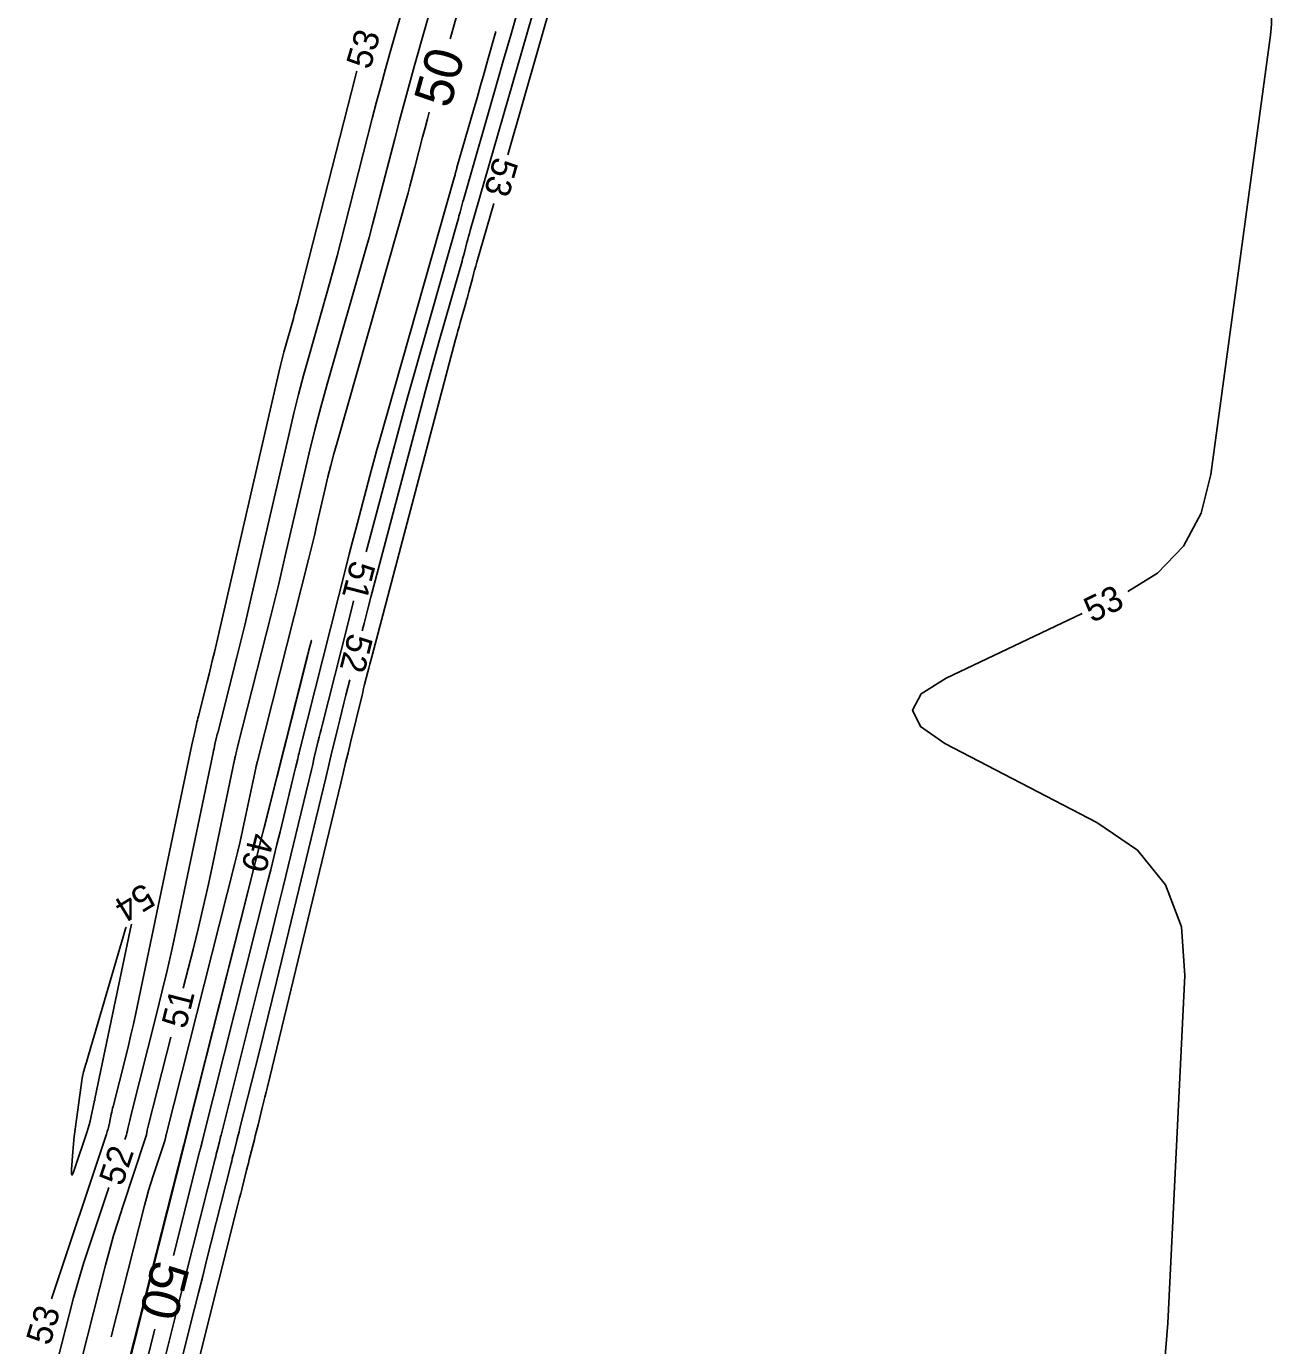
# Model space of a CAD drawing. Extents: x 2384780 to 2405861, y 547869 to 573706.
# Drawn here: x 2394595.3 to 2394693.7, y 555394.7 to 555499 of the extents above; entities that cross this region are included whole.
import ezdxf

# ---------------------------------------------------------------- set-up
doc = ezdxf.new("R2010")
doc.units = 0
doc.layers.add('Old_Level_60', color=7, linetype='Continuous')
doc.layers.add('Old_Level_61', color=7, linetype='Continuous')

msp = doc.modelspace()

# ---------------------------------------------------------------- linework, layer by layer
at = {"layer": 'Old_Level_60'}
for points in [[(2394682.3495, 555454.33025), (2394684.70325, 555455.78275), (2394686.749, 555457.90775), (2394688.1555, 555460.50075), (2394688.9225, 555463.56175), (2394693.6345, 555498.268), (2394693.71275, 555499.13225), (2394693.713, 555499.993), (2394693.635, 555500.85), (2394693.4785, 555501.7035), (2394692.84, 555504.48575), (2394692.6655, 555505.061), (2394692.41575, 555505.59375), (2394692.0905, 555506.084), (2394691.69025, 555506.53225), (2394659.852, 555537.571)], [(2394638.22225, 555505.74475), (2394633.35625, 555488.80625)], [(2394628.705, 555505.43), (2394625.9895, 555495.87875), (2394625.584, 555494.435), (2394625.18825, 555492.98875), (2394624.80175, 555491.54), (2394624.42475, 555490.08875), (2394623.209, 555485.34325), (2394622.94525, 555484.32725), (2394622.67475, 555483.31325), (2394622.39775, 555482.30075), (2394622.114, 555481.29025), (2394619.10325, 555470.70125), (2394618.60275, 555468.8975), (2394618.125, 555467.08775), (2394617.67, 555465.27225), (2394617.23775, 555463.451), (2394615.8635, 555457.4915), (2394615.56575, 555456.2155), (2394615.261, 555454.94075), (2394614.9495, 555453.668), (2394614.631, 555452.39675), (2394612.0355, 555442.14825), (2394612.0075, 555442.03675), (2394611.98, 555441.925), (2394611.95325, 555441.81325), (2394611.927, 555441.70125), (2394611.842, 555441.33525), (2394611.824, 555441.25675), (2394611.8065, 555441.17825), (2394611.7895, 555441.0995), (2394611.77275, 555441.02075), (2394610.0835, 555432.9425), (2394609.7125, 555431.2135), (2394609.32375, 555429.48875), (2394608.9165, 555427.768), (2394608.4915, 555426.0515), (2394607.7145, 555422.98225)], [(2394603.1075, 555411.03175), (2394603.176, 555411.2365), (2394603.227, 555411.39775), (2394603.2735, 555411.56), (2394603.3155, 555411.72375), (2394603.3525, 555411.88875), (2394603.46575, 555412.42975), (2394603.49075, 555412.5455), (2394603.51675, 555412.661), (2394603.544, 555412.77625), (2394603.5725, 555412.891), (2394605.61, 555420.9385), (2394606.0375, 555422.665), (2394606.447, 555424.39575), (2394606.83825, 555426.13075), (2394607.21125, 555427.86975), (2394610.079, 555441.58475), (2394610.11475, 555441.7535), (2394610.1515, 555441.92175), (2394610.189, 555442.09), (2394610.2275, 555442.25825), (2394610.35475, 555442.80675), (2394610.3825, 555442.92425), (2394610.4105, 555443.0415), (2394610.43925, 555443.15875), (2394610.46875, 555443.27575), (2394611.95375, 555449.1395), (2394612.26875, 555450.39675), (2394612.57675, 555451.65575), (2394612.87825, 555452.91625), (2394613.17275, 555454.1785), (2394616.107, 555466.90275), (2394616.4625, 555468.40125), (2394616.837, 555469.895), (2394617.23, 555471.384), (2394617.64175, 555472.868), (2394619.018, 555477.70775), (2394619.30925, 555478.74575), (2394619.594, 555479.78575), (2394619.87175, 555480.8275), (2394620.14275, 555481.871), (2394622.65775, 555491.687), (2394622.99875, 555493.00025), (2394623.3485, 555494.31125), (2394623.70675, 555495.61975), (2394624.0735, 555496.926), (2394625.2855, 555501.1895)], [(2394635.25125, 555499.72325), (2394630.40225, 555482.8445), (2394630.33425, 555482.605), (2394630.26725, 555482.36525), (2394630.20175, 555482.12475), (2394630.13725, 555481.88425), (2394629.92925, 555481.09775), (2394629.88425, 555480.92925), (2394629.8385, 555480.761), (2394629.792, 555480.593), (2394629.74475, 555480.42525), (2394627.97825, 555474.212), (2394627.60275, 555472.87975), (2394627.2335, 555471.546), (2394626.87025, 555470.21025), (2394626.51325, 555468.873), (2394622.549, 555453.886), (2394622.27525, 555452.845), (2394622.0045, 555451.80325), (2394621.85675, 555451.228)], [(2394622.185, 555457.45825), (2394622.438, 555458.41975), (2394624.248, 555465.26275), (2394624.63925, 555466.72825), (2394625.03725, 555468.19175), (2394625.44175, 555469.6535), (2394625.85325, 555471.11325), (2394629.4155, 555483.64225), (2394629.4605, 555483.802), (2394629.50475, 555483.962), (2394629.54825, 555484.12225), (2394629.59125, 555484.2825), (2394629.72975, 555484.80675), (2394629.75975, 555484.91875), (2394629.7905, 555485.031), (2394629.8215, 555485.14275), (2394629.85325, 555485.2545), (2394632.47075, 555494.3655), (2394633.031, 555496.318), (2394633.58975, 555498.271), (2394634.14725, 555500.22425)], [(2394597.30875, 555398.4455), (2394601.64975, 555411.44725), (2394601.71775, 555411.66175), (2394601.77975, 555411.878), (2394601.8355, 555412.096), (2394601.88475, 555412.31575), (2394602.03575, 555413.03625), (2394602.069, 555413.1905), (2394602.1035, 555413.34425), (2394602.14, 555413.49775), (2394602.17775, 555413.65075), (2394603.178, 555417.60125), (2394603.388, 555418.44875), (2394603.589, 555419.2985), (2394603.781, 555420.15025), (2394603.96425, 555421.004), (2394608.39975, 555442.21625), (2394608.44725, 555442.441), (2394608.49625, 555442.6655), (2394608.54625, 555442.88975), (2394608.5975, 555443.11375), (2394608.76725, 555443.845), (2394608.804, 555444.0015), (2394608.8415, 555444.158), (2394608.87975, 555444.31425), (2394608.91875, 555444.47025), (2394609.60975, 555447.19825), (2394609.75625, 555447.78325), (2394609.8995, 555448.369), (2394610.03975, 555448.9555), (2394610.177, 555449.54275), (2394615.271, 555471.6325), (2394615.3985, 555472.17025), (2394615.533, 555472.70625), (2394615.674, 555473.24075), (2394615.82175, 555473.77325), (2394616.3155, 555475.51025), (2394616.42025, 555475.88275), (2394616.52225, 555476.25575), (2394616.622, 555476.62975), (2394616.71925, 555477.00425), (2394621.3405, 555495.04075), (2394621.418, 555495.339), (2394621.44025, 555495.42275)], [(2394632.25175, 555484.96175), (2394630.92375, 555480.339), (2394630.83275, 555480.0195), (2394630.74375, 555479.6995), (2394630.65625, 555479.379), (2394630.5705, 555479.05825), (2394630.293, 555478.009), (2394630.233, 555477.7845), (2394630.172, 555477.56), (2394630.11, 555477.336), (2394630.04675, 555477.11225), (2394629.60725, 555475.56575), (2394629.51375, 555475.23425), (2394629.42175, 555474.90225), (2394629.3315, 555474.57), (2394629.2425, 555474.237), (2394622.61225, 555449.17075), (2394622.53325, 555448.8705), (2394622.45525, 555448.57), (2394622.378, 555448.26925), (2394622.3015, 555447.9685), (2394622.0535, 555446.98525), (2394622.00075, 555446.7745), (2394621.94825, 555446.5635), (2394621.8965, 555446.3525), (2394621.84525, 555446.1415), (2394620.93925, 555442.388), (2394620.745, 555441.58375), (2394620.551, 555440.7795), (2394620.35675, 555439.97525), (2394620.1625, 555439.171), (2394614.375, 555415.197), (2394614.27475, 555414.7835), (2394614.17325, 555414.37025), (2394614.07075, 555413.95725), (2394613.96725, 555413.5445), (2394613.62725, 555412.19675), (2394613.5545, 555411.908), (2394613.48175, 555411.61925), (2394613.409, 555411.33025), (2394613.3365, 555411.0415), (2394613.00675, 555409.72975), (2394612.93625, 555409.44875), (2394612.8655, 555409.16775), (2394612.79475, 555408.88675), (2394612.72375, 555408.60575), (2394612.3405, 555407.08625), (2394612.2585, 555406.7605), (2394612.1765, 555406.435), (2394612.0945, 555406.10925), (2394612.0125, 555405.78375), (2394607.56, 555388.06575)], [(2394606.33625, 555394.04725), (2394606.81425, 555395.94575), (2394607.293, 555397.844), (2394610.23625, 555409.51325), (2394610.28275, 555409.69775), (2394610.32925, 555409.88225), (2394610.3755, 555410.06675), (2394610.422, 555410.25125), (2394610.5735, 555410.854), (2394610.606, 555410.983), (2394610.6385, 555411.11225), (2394610.671, 555411.24125), (2394610.7035, 555411.3705), (2394613.65175, 555423.06), (2394614.148, 555425.0385), (2394614.6395, 555427.018), (2394615.1255, 555428.999), (2394615.60675, 555430.98125), (2394617.63075, 555439.3655), (2394617.73575, 555439.79975), (2394617.8405, 555440.23425), (2394617.9455, 555440.6685), (2394618.05025, 555441.10275), (2394618.39275, 555442.52125), (2394618.4665, 555442.82525), (2394618.541, 555443.129), (2394618.61625, 555443.4325), (2394618.6925, 555443.73575), (2394620.68825, 555451.648), (2394621.1185, 555453.34275), (2394621.181, 555453.58625)], [(2394678.638, 555372.94975), (2394682.8595, 555383.91025), (2394683.90575, 555386.9825), (2394684.69875, 555390.10825), (2394685.23825, 555393.2875), (2394685.52425, 555396.52025), (2394686.86725, 555423.97775), (2394686.5845, 555427.8395), (2394685.33175, 555431.14375), (2394683.10875, 555433.891), (2394679.9155, 555436.08075), (2394667.8995, 555442.32425), (2394665.97425, 555443.65025), (2394665.34825, 555444.952), (2394666.02175, 555446.23), (2394667.9945, 555447.484), (2394678.755, 555452.58025)], [(2394614.10325, 555435.616), (2394615.1215, 555439.653), (2394615.1225, 555439.65725), (2394615.1235, 555439.66125), (2394615.1245, 555439.6655), (2394615.1255, 555439.6695), (2394615.12975, 555439.687), (2394615.13, 555439.68775), (2394615.13025, 555439.68875), (2394615.1305, 555439.68975), (2394615.13075, 555439.6905), (2394615.13125, 555439.6935), (2394615.1315, 555439.69425), (2394615.13175, 555439.69475), (2394615.13175, 555439.6955), (2394615.132, 555439.696), (2394617.3675, 555448.55875), (2394617.72675, 555449.983), (2394617.84575, 555450.458), (2394617.72475, 555449.9835), (2394617.364, 555448.5595), (2394615.11825, 555439.69275), (2394615.118, 555439.6925), (2394615.118, 555439.69225), (2394615.118, 555439.692), (2394615.118, 555439.69175), (2394615.11775, 555439.691), (2394615.11775, 555439.691), (2394615.11775, 555439.69075), (2394615.11775, 555439.6905), (2394615.1175, 555439.6905), (2394615.114, 555439.67375), (2394615.11325, 555439.67), (2394615.1125, 555439.6665), (2394615.11175, 555439.663), (2394615.11075, 555439.65925), (2394607.7565, 555410.6125), (2394607.75625, 555410.61175), (2394607.75625, 555410.611), (2394607.756, 555410.61025), (2394607.75575, 555410.6095), (2394607.75525, 555410.607), (2394607.75525, 555410.6065), (2394607.755, 555410.606), (2394607.755, 555410.6055), (2394607.75475, 555410.605), (2394607.7425, 555410.5685), (2394607.74, 555410.56075), (2394607.73775, 555410.553), (2394607.7355, 555410.545), (2394607.73325, 555410.537), (2394600.40125, 555381.589)], [(2394620.875, 555447.35025), (2394620.571, 555446.14525), (2394620.408, 555445.49575), (2394620.24675, 555444.84575), (2394620.087, 555444.1955), (2394619.929, 555443.54475), (2394619.41575, 555441.41825), (2394619.30575, 555440.9625), (2394619.19575, 555440.50675), (2394619.08575, 555440.05125), (2394618.97575, 555439.5955), (2394615.0895, 555423.49775), (2394614.74925, 555422.09575), (2394614.40525, 555420.6945), (2394614.05775, 555419.294), (2394613.70675, 555417.8945), (2394612.19925, 555411.91775), (2394612.12975, 555411.64175), (2394612.06, 555411.36575), (2394611.99075, 555411.0895), (2394611.92125, 555410.8135), (2394611.6945, 555409.9115), (2394611.646, 555409.71825), (2394611.59725, 555409.525), (2394611.54875, 555409.33175), (2394611.5, 555409.1385), (2394609.929, 555402.9105), (2394609.5925, 555401.57575), (2394609.2565, 555400.241), (2394608.9205, 555398.90625), (2394608.585, 555397.5715), (2394604.599, 555381.71025)], [(2394600.5055, 555381.7035), (2394607.79225, 555410.59425), (2394607.7925, 555410.5955), (2394607.793, 555410.59675), (2394607.79325, 555410.598), (2394607.7935, 555410.59925), (2394607.7945, 555410.6035), (2394607.79475, 555410.60425), (2394607.795, 555410.60525), (2394607.79525, 555410.606), (2394607.7955, 555410.607), (2394613.125, 555431.7375)], [(2394598.99175, 555410.071), (2394598.8945, 555408.6615), (2394598.8855, 555408.33525), (2394598.91825, 555408.2195), (2394598.99275, 555408.314), (2394599.10875, 555408.619), (2394600.1235, 555411.65775), (2394600.2085, 555411.92575), (2394600.286, 555412.196), (2394600.3555, 555412.46825), (2394600.41725, 555412.74275), (2394600.6755, 555413.976), (2394600.68125, 555414.00225), (2394600.687, 555414.02825), (2394600.69325, 555414.05425), (2394600.69975, 555414.08025), (2394600.721, 555414.165), (2394600.7255, 555414.18325), (2394600.73, 555414.2015), (2394600.734, 555414.21975), (2394600.738, 555414.238), (2394603.5265, 555427.574), (2394603.62025, 555428.0545)], [(2394603.20825, 555427.80275), (2394603.1655, 555427.665), (2394600.224, 555417.6905), (2394600.171, 555417.5105), (2394600.118, 555417.33075), (2394600.06475, 555417.15075), (2394600.01175, 555416.971), (2394599.8385, 555416.38325), (2394599.80375, 555416.25675), (2394599.774, 555416.12925), (2394599.74925, 555416.00075), (2394599.7295, 555415.87125), (2394599.11375, 555411.27525), (2394599.076, 555410.975), (2394599.04325, 555410.674), (2394599.015, 555410.37275), (2394598.99175, 555410.071)], [(2394606.73275, 555419.1045), (2394604.98375, 555412.19725), (2394604.9565, 555412.0875), (2394604.9305, 555411.9775), (2394604.90575, 555411.86725), (2394604.882, 555411.75675), (2394604.80625, 555411.39525), (2394604.78875, 555411.318), (2394604.76925, 555411.2415), (2394604.7475, 555411.1655), (2394604.7235, 555411.09025), (2394602.93825, 555405.74275), (2394602.56625, 555404.5935), (2394602.216, 555403.43825), (2394601.887, 555402.2765), (2394601.57975, 555401.10875), (2394598.23425, 555387.89975)], [(2394597.08525, 555390.797), (2394598.699, 555397.169), (2394599.0575, 555398.53075), (2394599.441, 555399.885), (2394599.8495, 555401.23225), (2394600.283, 555402.572), (2394601.84075, 555407.23775)]]:
    msp.add_lwpolyline(points, dxfattribs=at)
at = {"layer": 'Old_Level_61'}
for points in [[(2394632.97475, 555512.66125), (2394628.79875, 555497.97375)], [(2394606.95075, 555401.872), (2394609.01425, 555410.05375), (2394609.03775, 555410.14675), (2394609.061, 555410.2395), (2394609.0845, 555410.3325), (2394609.10775, 555410.42525), (2394609.184, 555410.72875), (2394609.20025, 555410.79375), (2394609.21675, 555410.85875), (2394609.233, 555410.92375), (2394609.2495, 555410.98875), (2394614.38675, 555431.3565), (2394614.63525, 555432.34775), (2394614.8815, 555433.33975), (2394615.125, 555434.33225), (2394615.36625, 555435.32525), (2394616.38025, 555439.52625), (2394616.43275, 555439.74375), (2394616.48525, 555439.9615), (2394616.538, 555440.179), (2394616.5905, 555440.3965), (2394616.762, 555441.1075), (2394616.799, 555441.25975), (2394616.83625, 555441.41175), (2394616.874, 555441.564), (2394616.91225, 555441.716), (2394620.59025, 555456.29675), (2394620.841, 555457.28475), (2394621.0945, 555458.27175), (2394621.35075, 555459.258), (2394621.61, 555460.24375), (2394622.46125, 555463.46225), (2394622.64525, 555464.1515), (2394622.8325, 555464.83975), (2394623.02275, 555465.52725), (2394623.21625, 555466.214), (2394629.127, 555487.00325), (2394629.1495, 555487.083), (2394629.17175, 555487.16275), (2394629.1935, 555487.24275), (2394629.21475, 555487.32275), (2394629.284, 555487.5845), (2394629.299, 555487.6405), (2394629.31425, 555487.6965), (2394629.32975, 555487.7525), (2394629.34575, 555487.80825), (2394630.6525, 555492.35675), (2394630.932, 555493.3315), (2394631.211, 555494.3065), (2394631.4895, 555495.28175), (2394631.76725, 555496.257), (2394632.4225, 555498.562)], [(2394627.16225, 555492.2015), (2394627.0165, 555491.6695), (2394626.82375, 555490.94625), (2394626.6355, 555490.2215), (2394626.0285, 555487.8525), (2394625.89675, 555487.34525), (2394625.76175, 555486.839), (2394625.6235, 555486.3335), (2394625.48175, 555485.829), (2394619.8705, 555466.0925), (2394619.6205, 555465.192), (2394619.382, 555464.2885), (2394619.15475, 555463.38225), (2394618.939, 555462.473), (2394618.253, 555459.49775), (2394618.10425, 555458.8605), (2394617.95225, 555458.22425), (2394617.7965, 555457.58875), (2394617.63775, 555456.954), (2394613.57675, 555440.9205), (2394613.56275, 555440.8645), (2394613.549, 555440.80875), (2394613.5355, 555440.7525), (2394613.5225, 555440.6965), (2394613.48, 555440.51325), (2394613.471, 555440.47375), (2394613.462, 555440.4345), (2394613.4535, 555440.395), (2394613.44525, 555440.3555), (2394612.59875, 555436.308), (2394612.413, 555435.44175), (2394612.218, 555434.5775), (2394612.01425, 555433.7155), (2394611.80125, 555432.8555), (2394606.37025, 555411.40475), (2394606.3565, 555411.34975), (2394606.3435, 555411.29425), (2394606.33075, 555411.23875), (2394606.319, 555411.183), (2394606.28075, 555411.00125), (2394606.272, 555410.96225), (2394606.26225, 555410.92375), (2394606.25125, 555410.8855), (2394606.23925, 555410.8475), (2394605.3405, 555408.15575), (2394605.15325, 555407.57725), (2394604.97675, 555406.9955), (2394604.81125, 555406.41075), (2394604.6565, 555405.823), (2394602.02575, 555395.4365)], [(2394603.89925, 555389.77375), (2394605.48325, 555396.05425)]]:
    msp.add_lwpolyline(points, dxfattribs=at)

# ---------------------------------------------------------------- texts
at = {"layer": 'Old_Level_60'}
for s, rotation, p in [('53', 73.5564056, (2394622.4735, 555495.487)), ('53', 253.971725, (2394632.29725, 555488.7415)), ('51', 255.4614528, (2394620.9965, 555456.8715)), ('53', 25.959325, (2394679.52075, 555451.817)), ('52', 255.7905861, (2394620.79475, 555451.11475)), ('49', 255.8440722, (2394613.0065, 555435.35675)), ('54', 211.417325, (2394604.6365, 555431.35625)), ('51', 75.7920222, (2394607.91475, 555419.69875)), ('52', 71.5367778, (2394602.9065, 555407.27225)), ('53', 73.4384806, (2394597.17925, 555394.6815))]:
    msp.add_text(s, height=2, rotation=rotation, dxfattribs=at).set_placement(p)
at = {"layer": 'Old_Level_61'}
for rotation, p in [(74.1706028, (2394628.77725, 555492.40675)), (255.8440806, (2394605.34025, 555401.62025))]:
    msp.add_text('50', height=3, rotation=rotation, dxfattribs=at).set_placement(p)

doc.saveas('drawing.dxf')
